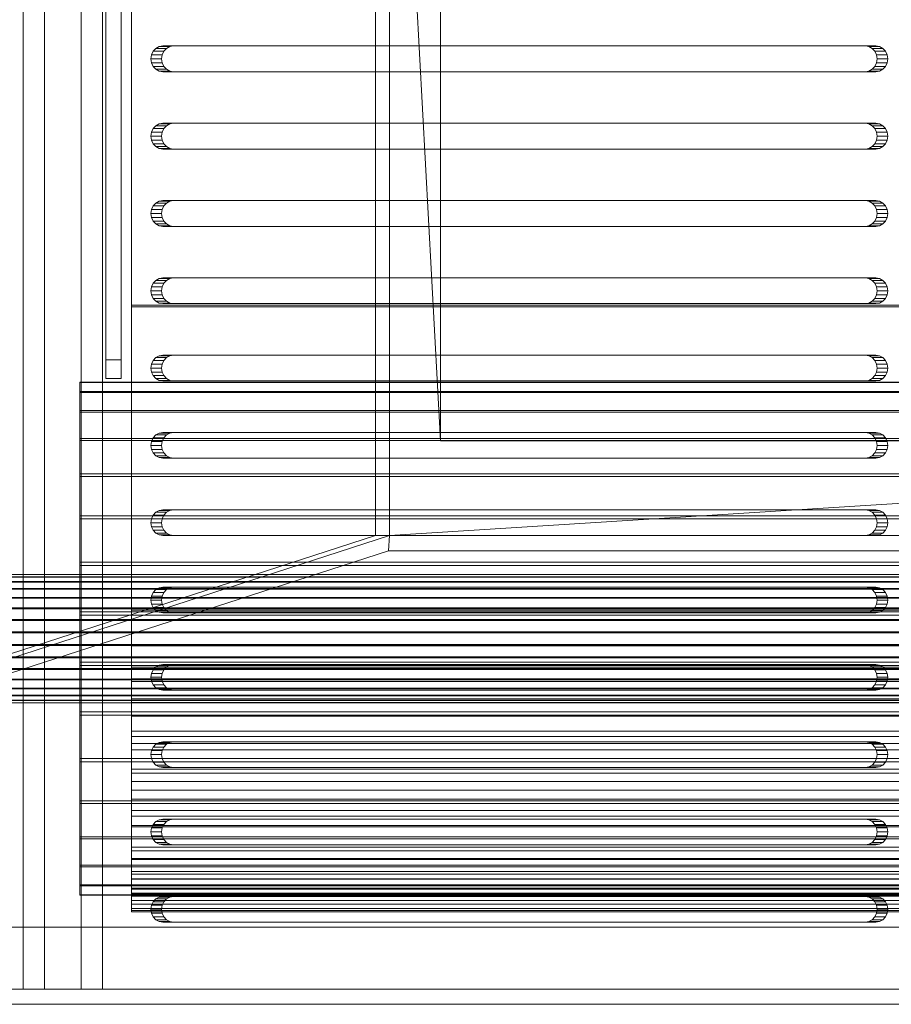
# Model space of a CAD drawing. Header units: millimetres. Extents: x -2233 to 61924, y -68080 to 6847.
# Tile 632 of 656: x 27278 to 27447, y -18171 to -17980. Entities that reach past the tile are written whole.
import ezdxf

# ---------------------------------------------------------------- set-up
doc = ezdxf.new("R2010")
doc.units = ezdxf.units.MM
for name, color, linetype, lineweight in [('superior_bajante_movil', 7, 'Continuous', 0), ('superior_C09', 7, 'Continuous', 0), ('superior_screen-C09', 7, 'Continuous', 0)]:
    doc.layers.add(name, color=color, linetype=linetype, lineweight=lineweight)

msp = doc.modelspace()

# ---------------------------------------------------------------- linework, layer by layer
at = {"layer": 'superior_bajante_movil'}
for p, q in [((27278.989, -17792), (27278.989, -18168)), ((27283.093, -18168), (27283.093, -17792)), ((27290.265, -18168), (27290.265, -17792)), ((27294.369, -17792), (27294.369, -18168)), ((27347.371, -18080), (27347.371, -17880)), ((27350.067, -17880), (27350.067, -18080)), ((27304.735, -17985.477), (27304.215, -17986.031)), ((27305.39, -17985.122), (27304.735, -17985.477)), ((27304.735, -17985.477), (27306.787, -17985.477)), ((27306.116, -17985), (27305.39, -17985.122)), ((27305.39, -17985.122), (27307.442, -17985.122)), ((27306.116, -17985), (27308.168, -17985)), ((27442.371, -17985), (27306.116, -17985)), ((27306.267, -17986.031), (27306.787, -17985.477)), ((27306.787, -17985.477), (27307.442, -17985.122)), ((27307.442, -17985.122), (27308.168, -17985)), ((27308.168, -17985), (27444.423, -17985)), ((27442.371, -17985), (27444.423, -17985)), ((27443.097, -17985.122), (27442.371, -17985)), ((27443.097, -17985.122), (27445.149, -17985.122)), ((27443.752, -17985.477), (27443.097, -17985.122)), ((27443.752, -17985.477), (27445.804, -17985.477)), ((27444.272, -17986.031), (27443.752, -17985.477)), ((27444.423, -17985), (27445.149, -17985.122)), ((27445.149, -17985.122), (27445.804, -17985.477)), ((27445.804, -17985.477), (27446.324, -17986.031)), ((27303.881, -17986.727), (27303.766, -17987.5)), ((27303.766, -17987.5), (27303.881, -17988.273)), ((27303.766, -17987.5), (27305.818, -17987.5)), ((27304.215, -17986.031), (27303.881, -17986.727)), ((27303.881, -17986.727), (27305.933, -17986.727)), ((27304.215, -17986.031), (27306.267, -17986.031)), ((27305.818, -17987.5), (27305.933, -17986.727)), ((27305.933, -17988.273), (27305.818, -17987.5)), ((27305.933, -17986.727), (27306.267, -17986.031)), ((27444.272, -17986.031), (27446.324, -17986.031)), ((27444.605, -17986.727), (27444.272, -17986.031)), ((27444.605, -17986.727), (27446.657, -17986.727)), ((27444.72, -17987.5), (27444.605, -17986.727)), ((27444.605, -17988.273), (27444.72, -17987.5)), ((27444.72, -17987.5), (27446.772, -17987.5)), ((27446.324, -17986.031), (27446.657, -17986.727)), ((27446.657, -17986.727), (27446.772, -17987.5)), ((27446.772, -17987.5), (27446.657, -17988.273)), ((27303.881, -17988.273), (27304.215, -17988.969)), ((27303.881, -17988.273), (27305.933, -17988.273)), ((27304.215, -17988.969), (27304.735, -17989.523)), ((27304.215, -17988.969), (27306.267, -17988.969)), ((27306.267, -17988.969), (27305.933, -17988.273)), ((27306.787, -17989.523), (27306.267, -17988.969)), ((27443.752, -17989.523), (27444.272, -17988.969)), ((27444.272, -17988.969), (27444.605, -17988.273)), ((27444.272, -17988.969), (27446.324, -17988.969)), ((27444.605, -17988.273), (27446.657, -17988.273)), ((27446.324, -17988.969), (27445.804, -17989.523)), ((27446.657, -17988.273), (27446.324, -17988.969)), ((27304.735, -17989.523), (27305.39, -17989.878)), ((27304.735, -17989.523), (27306.787, -17989.523)), ((27305.39, -17989.878), (27306.116, -17990)), ((27305.39, -17989.878), (27307.442, -17989.878)), ((27308.168, -17990), (27306.116, -17990)), ((27306.116, -17990), (27442.371, -17990)), ((27307.442, -17989.878), (27306.787, -17989.523)), ((27308.168, -17990), (27307.442, -17989.878)), ((27444.423, -17990), (27308.168, -17990)), ((27442.371, -17990), (27443.097, -17989.878)), ((27442.371, -17990), (27444.423, -17990)), ((27443.097, -17989.878), (27443.752, -17989.523)), ((27443.097, -17989.878), (27445.149, -17989.878)), ((27443.752, -17989.523), (27445.804, -17989.523)), ((27445.149, -17989.878), (27444.423, -17990)), ((27445.804, -17989.523), (27445.149, -17989.878)), ((27304.735, -18000.477), (27304.215, -18001.031)), ((27305.39, -18000.122), (27304.735, -18000.477)), ((27304.735, -18000.477), (27306.787, -18000.477)), ((27306.116, -18000), (27305.39, -18000.122)), ((27305.39, -18000.122), (27307.442, -18000.122)), ((27306.116, -18000), (27308.168, -18000)), ((27442.371, -18000), (27306.116, -18000)), ((27306.267, -18001.031), (27306.787, -18000.477)), ((27306.787, -18000.477), (27307.442, -18000.122)), ((27307.442, -18000.122), (27308.168, -18000)), ((27308.168, -18000), (27444.423, -18000)), ((27442.371, -18000), (27444.423, -18000)), ((27443.097, -18000.122), (27442.371, -18000)), ((27443.097, -18000.122), (27445.149, -18000.122)), ((27443.752, -18000.477), (27443.097, -18000.122)), ((27443.752, -18000.477), (27445.804, -18000.477)), ((27444.272, -18001.031), (27443.752, -18000.477)), ((27444.423, -18000), (27445.149, -18000.122)), ((27445.149, -18000.122), (27445.804, -18000.477)), ((27445.804, -18000.477), (27446.324, -18001.031)), ((27303.881, -18001.727), (27303.766, -18002.5)), ((27303.766, -18002.5), (27303.881, -18003.273)), ((27303.766, -18002.5), (27305.818, -18002.5)), ((27304.215, -18001.031), (27303.881, -18001.727)), ((27303.881, -18001.727), (27305.933, -18001.727)), ((27304.215, -18001.031), (27306.267, -18001.031)), ((27305.818, -18002.5), (27305.933, -18001.727)), ((27305.933, -18003.273), (27305.818, -18002.5)), ((27305.933, -18001.727), (27306.267, -18001.031)), ((27444.272, -18001.031), (27446.324, -18001.031)), ((27444.605, -18001.727), (27444.272, -18001.031)), ((27444.605, -18001.727), (27446.657, -18001.727)), ((27444.72, -18002.5), (27444.605, -18001.727)), ((27444.605, -18003.273), (27444.72, -18002.5)), ((27444.72, -18002.5), (27446.772, -18002.5)), ((27446.324, -18001.031), (27446.657, -18001.727)), ((27446.657, -18001.727), (27446.772, -18002.5)), ((27446.772, -18002.5), (27446.657, -18003.273)), ((27303.881, -18003.273), (27304.215, -18003.969)), ((27303.881, -18003.273), (27305.933, -18003.273)), ((27304.215, -18003.969), (27304.735, -18004.523)), ((27304.215, -18003.969), (27306.267, -18003.969)), ((27304.735, -18004.523), (27305.39, -18004.878)), ((27304.735, -18004.523), (27306.787, -18004.523)), ((27306.267, -18003.969), (27305.933, -18003.273)), ((27306.787, -18004.523), (27306.267, -18003.969)), ((27307.442, -18004.878), (27306.787, -18004.523)), ((27443.097, -18004.878), (27443.752, -18004.523)), ((27443.752, -18004.523), (27444.272, -18003.969)), ((27443.752, -18004.523), (27445.804, -18004.523)), ((27444.272, -18003.969), (27444.605, -18003.273)), ((27444.272, -18003.969), (27446.324, -18003.969)), ((27444.605, -18003.273), (27446.657, -18003.273)), ((27445.804, -18004.523), (27445.149, -18004.878)), ((27446.324, -18003.969), (27445.804, -18004.523)), ((27446.657, -18003.273), (27446.324, -18003.969)), ((27305.39, -18004.878), (27306.116, -18005)), ((27305.39, -18004.878), (27307.442, -18004.878)), ((27308.168, -18005), (27306.116, -18005)), ((27306.116, -18005), (27442.371, -18005)), ((27308.168, -18005), (27307.442, -18004.878)), ((27444.423, -18005), (27308.168, -18005)), ((27442.371, -18005), (27443.097, -18004.878)), ((27442.371, -18005), (27444.423, -18005)), ((27443.097, -18004.878), (27445.149, -18004.878)), ((27445.149, -18004.878), (27444.423, -18005)), ((27304.215, -18016.031), (27303.881, -18016.727)), ((27304.735, -18015.477), (27304.215, -18016.031)), ((27304.215, -18016.031), (27306.267, -18016.031)), ((27305.39, -18015.122), (27304.735, -18015.477)), ((27304.735, -18015.477), (27306.787, -18015.477)), ((27306.116, -18015), (27305.39, -18015.122)), ((27305.39, -18015.122), (27307.442, -18015.122)), ((27305.933, -18016.727), (27306.267, -18016.031)), ((27306.116, -18015), (27308.168, -18015)), ((27442.371, -18015), (27306.116, -18015)), ((27306.267, -18016.031), (27306.787, -18015.477)), ((27306.787, -18015.477), (27307.442, -18015.122)), ((27307.442, -18015.122), (27308.168, -18015)), ((27308.168, -18015), (27444.423, -18015)), ((27442.371, -18015), (27444.423, -18015)), ((27443.097, -18015.122), (27442.371, -18015)), ((27443.097, -18015.122), (27445.149, -18015.122)), ((27443.752, -18015.477), (27443.097, -18015.122)), ((27443.752, -18015.477), (27445.804, -18015.477)), ((27444.272, -18016.031), (27443.752, -18015.477)), ((27444.272, -18016.031), (27446.324, -18016.031)), ((27444.605, -18016.727), (27444.272, -18016.031)), ((27444.423, -18015), (27445.149, -18015.122)), ((27445.149, -18015.122), (27445.804, -18015.477)), ((27445.804, -18015.477), (27446.324, -18016.031)), ((27446.324, -18016.031), (27446.657, -18016.727)), ((27303.881, -18016.727), (27303.766, -18017.5)), ((27303.766, -18017.5), (27303.881, -18018.273)), ((27303.766, -18017.5), (27305.818, -18017.5)), ((27303.881, -18016.727), (27305.933, -18016.727)), ((27305.818, -18017.5), (27305.933, -18016.727)), ((27305.933, -18018.273), (27305.818, -18017.5)), ((27444.605, -18016.727), (27446.657, -18016.727)), ((27444.72, -18017.5), (27444.605, -18016.727)), ((27444.605, -18018.273), (27444.72, -18017.5)), ((27444.72, -18017.5), (27446.772, -18017.5)), ((27446.657, -18016.727), (27446.772, -18017.5)), ((27446.772, -18017.5), (27446.657, -18018.273)), ((27303.881, -18018.273), (27304.215, -18018.969)), ((27303.881, -18018.273), (27305.933, -18018.273)), ((27304.215, -18018.969), (27304.735, -18019.523)), ((27304.215, -18018.969), (27306.267, -18018.969)), ((27304.735, -18019.523), (27305.39, -18019.878)), ((27304.735, -18019.523), (27306.787, -18019.523)), ((27305.39, -18019.878), (27306.116, -18020)), ((27305.39, -18019.878), (27307.442, -18019.878)), ((27306.267, -18018.969), (27305.933, -18018.273)), ((27308.168, -18020), (27306.116, -18020)), ((27306.116, -18020), (27442.371, -18020)), ((27306.787, -18019.523), (27306.267, -18018.969)), ((27307.442, -18019.878), (27306.787, -18019.523)), ((27308.168, -18020), (27307.442, -18019.878)), ((27444.423, -18020), (27308.168, -18020)), ((27442.371, -18020), (27443.097, -18019.878)), ((27442.371, -18020), (27444.423, -18020)), ((27443.097, -18019.878), (27443.752, -18019.523)), ((27443.097, -18019.878), (27445.149, -18019.878)), ((27443.752, -18019.523), (27444.272, -18018.969)), ((27443.752, -18019.523), (27445.804, -18019.523)), ((27444.272, -18018.969), (27444.605, -18018.273)), ((27444.272, -18018.969), (27446.324, -18018.969)), ((27445.149, -18019.878), (27444.423, -18020)), ((27444.605, -18018.273), (27446.657, -18018.273)), ((27445.804, -18019.523), (27445.149, -18019.878)), ((27446.324, -18018.969), (27445.804, -18019.523)), ((27446.657, -18018.273), (27446.324, -18018.969)), ((27304.215, -18031.031), (27303.881, -18031.727)), ((27304.735, -18030.477), (27304.215, -18031.031)), ((27304.215, -18031.031), (27306.267, -18031.031)), ((27305.39, -18030.122), (27304.735, -18030.477)), ((27304.735, -18030.477), (27306.787, -18030.477)), ((27306.116, -18030), (27305.39, -18030.122)), ((27305.39, -18030.122), (27307.442, -18030.122)), ((27305.933, -18031.727), (27306.267, -18031.031)), ((27306.116, -18030), (27308.168, -18030)), ((27442.371, -18030), (27306.116, -18030)), ((27306.267, -18031.031), (27306.787, -18030.477)), ((27306.787, -18030.477), (27307.442, -18030.122)), ((27307.442, -18030.122), (27308.168, -18030)), ((27308.168, -18030), (27444.423, -18030)), ((27442.371, -18030), (27444.423, -18030)), ((27443.097, -18030.122), (27442.371, -18030)), ((27443.097, -18030.122), (27445.149, -18030.122)), ((27443.752, -18030.477), (27443.097, -18030.122)), ((27443.752, -18030.477), (27445.804, -18030.477)), ((27444.272, -18031.031), (27443.752, -18030.477)), ((27444.272, -18031.031), (27446.324, -18031.031)), ((27444.605, -18031.727), (27444.272, -18031.031)), ((27444.423, -18030), (27445.149, -18030.122)), ((27445.149, -18030.122), (27445.804, -18030.477)), ((27445.804, -18030.477), (27446.324, -18031.031)), ((27446.324, -18031.031), (27446.657, -18031.727)), ((27303.881, -18031.727), (27303.766, -18032.5)), ((27303.766, -18032.5), (27303.881, -18033.273)), ((27303.766, -18032.5), (27305.818, -18032.5)), ((27303.881, -18031.727), (27305.933, -18031.727)), ((27303.881, -18033.273), (27304.215, -18033.969)), ((27303.881, -18033.273), (27305.933, -18033.273)), ((27305.818, -18032.5), (27305.933, -18031.727)), ((27305.933, -18033.273), (27305.818, -18032.5)), ((27306.267, -18033.969), (27305.933, -18033.273)), ((27444.272, -18033.969), (27444.605, -18033.273)), ((27444.605, -18031.727), (27446.657, -18031.727)), ((27444.72, -18032.5), (27444.605, -18031.727)), ((27444.605, -18033.273), (27444.72, -18032.5)), ((27444.605, -18033.273), (27446.657, -18033.273)), ((27444.72, -18032.5), (27446.772, -18032.5)), ((27446.657, -18033.273), (27446.324, -18033.969)), ((27446.657, -18031.727), (27446.772, -18032.5)), ((27446.772, -18032.5), (27446.657, -18033.273)), ((27304.215, -18033.969), (27304.735, -18034.523)), ((27304.215, -18033.969), (27306.267, -18033.969)), ((27304.735, -18034.523), (27305.39, -18034.878)), ((27304.735, -18034.523), (27306.787, -18034.523)), ((27305.39, -18034.878), (27306.116, -18035)), ((27305.39, -18034.878), (27307.442, -18034.878)), ((27308.168, -18035), (27306.116, -18035)), ((27306.116, -18035), (27442.371, -18035)), ((27306.787, -18034.523), (27306.267, -18033.969)), ((27307.442, -18034.878), (27306.787, -18034.523)), ((27308.168, -18035), (27307.442, -18034.878)), ((27444.423, -18035), (27308.168, -18035)), ((27442.371, -18035), (27443.097, -18034.878)), ((27442.371, -18035), (27444.423, -18035)), ((27443.097, -18034.878), (27443.752, -18034.523)), ((27443.097, -18034.878), (27445.149, -18034.878)), ((27443.752, -18034.523), (27444.272, -18033.969)), ((27443.752, -18034.523), (27445.804, -18034.523)), ((27444.272, -18033.969), (27446.324, -18033.969)), ((27445.149, -18034.878), (27444.423, -18035)), ((27445.804, -18034.523), (27445.149, -18034.878)), ((27446.324, -18033.969), (27445.804, -18034.523)), ((27303.881, -18046.727), (27303.766, -18047.5)), ((27304.215, -18046.031), (27303.881, -18046.727)), ((27303.881, -18046.727), (27305.933, -18046.727)), ((27304.735, -18045.477), (27304.215, -18046.031)), ((27304.215, -18046.031), (27306.267, -18046.031)), ((27305.39, -18045.122), (27304.735, -18045.477)), ((27304.735, -18045.477), (27306.787, -18045.477)), ((27306.116, -18045), (27305.39, -18045.122)), ((27305.39, -18045.122), (27307.442, -18045.122)), ((27305.818, -18047.5), (27305.933, -18046.727)), ((27305.933, -18046.727), (27306.267, -18046.031)), ((27306.116, -18045), (27308.168, -18045)), ((27442.371, -18045), (27306.116, -18045)), ((27306.267, -18046.031), (27306.787, -18045.477)), ((27306.787, -18045.477), (27307.442, -18045.122)), ((27307.442, -18045.122), (27308.168, -18045)), ((27308.168, -18045), (27444.423, -18045)), ((27442.371, -18045), (27444.423, -18045)), ((27443.097, -18045.122), (27442.371, -18045)), ((27443.097, -18045.122), (27445.149, -18045.122)), ((27443.752, -18045.477), (27443.097, -18045.122)), ((27443.752, -18045.477), (27445.804, -18045.477)), ((27444.272, -18046.031), (27443.752, -18045.477)), ((27444.272, -18046.031), (27446.324, -18046.031)), ((27444.605, -18046.727), (27444.272, -18046.031)), ((27444.423, -18045), (27445.149, -18045.122)), ((27444.605, -18046.727), (27446.657, -18046.727)), ((27444.72, -18047.5), (27444.605, -18046.727)), ((27445.149, -18045.122), (27445.804, -18045.477)), ((27445.804, -18045.477), (27446.324, -18046.031)), ((27446.324, -18046.031), (27446.657, -18046.727)), ((27446.657, -18046.727), (27446.772, -18047.5)), ((27303.766, -18047.5), (27303.881, -18048.273)), ((27303.766, -18047.5), (27305.818, -18047.5)), ((27303.881, -18048.273), (27304.215, -18048.969)), ((27303.881, -18048.273), (27305.933, -18048.273)), ((27305.933, -18048.273), (27305.818, -18047.5)), ((27306.267, -18048.969), (27305.933, -18048.273)), ((27444.272, -18048.969), (27444.605, -18048.273)), ((27444.605, -18048.273), (27444.72, -18047.5)), ((27444.605, -18048.273), (27446.657, -18048.273)), ((27444.72, -18047.5), (27446.772, -18047.5)), ((27446.657, -18048.273), (27446.324, -18048.969)), ((27446.772, -18047.5), (27446.657, -18048.273)), ((27304.215, -18048.969), (27304.735, -18049.523)), ((27304.215, -18048.969), (27306.267, -18048.969)), ((27304.735, -18049.523), (27305.39, -18049.878)), ((27304.735, -18049.523), (27306.787, -18049.523)), ((27305.39, -18049.878), (27306.116, -18050)), ((27305.39, -18049.878), (27307.442, -18049.878)), ((27308.168, -18050), (27306.116, -18050)), ((27306.116, -18050), (27442.371, -18050)), ((27306.787, -18049.523), (27306.267, -18048.969)), ((27307.442, -18049.878), (27306.787, -18049.523)), ((27308.168, -18050), (27307.442, -18049.878)), ((27444.423, -18050), (27308.168, -18050)), ((27442.371, -18050), (27443.097, -18049.878)), ((27442.371, -18050), (27444.423, -18050)), ((27443.097, -18049.878), (27443.752, -18049.523)), ((27443.097, -18049.878), (27445.149, -18049.878)), ((27443.752, -18049.523), (27444.272, -18048.969)), ((27443.752, -18049.523), (27445.804, -18049.523)), ((27444.272, -18048.969), (27446.324, -18048.969)), ((27445.149, -18049.878), (27444.423, -18050)), ((27445.804, -18049.523), (27445.149, -18049.878)), ((27446.324, -18048.969), (27445.804, -18049.523)), ((27305.39, -18060.122), (27304.735, -18060.477)), ((27306.116, -18060), (27305.39, -18060.122)), ((27305.39, -18060.122), (27307.442, -18060.122)), ((27306.116, -18060), (27308.168, -18060)), ((27442.371, -18060), (27306.116, -18060)), ((27306.787, -18060.477), (27307.442, -18060.122)), ((27307.442, -18060.122), (27308.168, -18060)), ((27308.168, -18060), (27444.423, -18060)), ((27442.371, -18060), (27444.423, -18060)), ((27443.097, -18060.122), (27442.371, -18060)), ((27443.097, -18060.122), (27445.149, -18060.122)), ((27443.752, -18060.477), (27443.097, -18060.122)), ((27444.423, -18060), (27445.149, -18060.122)), ((27445.149, -18060.122), (27445.804, -18060.477)), ((27303.881, -18061.727), (27303.766, -18062.5)), ((27304.215, -18061.031), (27303.881, -18061.727)), ((27303.881, -18061.727), (27305.933, -18061.727)), ((27304.735, -18060.477), (27304.215, -18061.031)), ((27304.215, -18061.031), (27306.267, -18061.031)), ((27304.735, -18060.477), (27306.787, -18060.477)), ((27305.818, -18062.5), (27305.933, -18061.727)), ((27305.933, -18061.727), (27306.267, -18061.031)), ((27306.267, -18061.031), (27306.787, -18060.477)), ((27443.752, -18060.477), (27445.804, -18060.477)), ((27444.272, -18061.031), (27443.752, -18060.477)), ((27444.272, -18061.031), (27446.324, -18061.031)), ((27444.605, -18061.727), (27444.272, -18061.031)), ((27444.605, -18061.727), (27446.657, -18061.727)), ((27444.72, -18062.5), (27444.605, -18061.727)), ((27445.804, -18060.477), (27446.324, -18061.031)), ((27446.324, -18061.031), (27446.657, -18061.727)), ((27446.657, -18061.727), (27446.772, -18062.5)), ((27303.766, -18062.5), (27303.881, -18063.273)), ((27303.766, -18062.5), (27305.818, -18062.5)), ((27303.881, -18063.273), (27304.215, -18063.969)), ((27303.881, -18063.273), (27305.933, -18063.273)), ((27304.215, -18063.969), (27304.735, -18064.523)), ((27304.215, -18063.969), (27306.267, -18063.969)), ((27305.933, -18063.273), (27305.818, -18062.5)), ((27306.267, -18063.969), (27305.933, -18063.273)), ((27306.787, -18064.523), (27306.267, -18063.969)), ((27443.752, -18064.523), (27444.272, -18063.969)), ((27444.272, -18063.969), (27444.605, -18063.273)), ((27444.272, -18063.969), (27446.324, -18063.969)), ((27444.605, -18063.273), (27444.72, -18062.5)), ((27444.605, -18063.273), (27446.657, -18063.273)), ((27444.72, -18062.5), (27446.772, -18062.5)), ((27446.324, -18063.969), (27445.804, -18064.523)), ((27446.657, -18063.273), (27446.324, -18063.969)), ((27446.772, -18062.5), (27446.657, -18063.273)), ((27304.735, -18064.523), (27305.39, -18064.878)), ((27304.735, -18064.523), (27306.787, -18064.523)), ((27305.39, -18064.878), (27306.116, -18065)), ((27305.39, -18064.878), (27307.442, -18064.878)), ((27308.168, -18065), (27306.116, -18065)), ((27306.116, -18065), (27442.371, -18065)), ((27307.442, -18064.878), (27306.787, -18064.523)), ((27308.168, -18065), (27307.442, -18064.878)), ((27444.423, -18065), (27308.168, -18065)), ((27442.371, -18065), (27443.097, -18064.878)), ((27442.371, -18065), (27444.423, -18065)), ((27443.097, -18064.878), (27443.752, -18064.523)), ((27443.097, -18064.878), (27445.149, -18064.878)), ((27443.752, -18064.523), (27445.804, -18064.523)), ((27445.149, -18064.878), (27444.423, -18065)), ((27445.804, -18064.523), (27445.149, -18064.878)), ((27305.39, -18075.122), (27304.735, -18075.477)), ((27306.116, -18075), (27305.39, -18075.122)), ((27305.39, -18075.122), (27307.442, -18075.122)), ((27306.116, -18075), (27308.168, -18075)), ((27442.371, -18075), (27306.116, -18075)), ((27306.787, -18075.477), (27307.442, -18075.122)), ((27307.442, -18075.122), (27308.168, -18075)), ((27308.168, -18075), (27444.423, -18075)), ((27442.371, -18075), (27444.423, -18075)), ((27443.097, -18075.122), (27442.371, -18075)), ((27443.097, -18075.122), (27445.149, -18075.122)), ((27443.752, -18075.477), (27443.097, -18075.122)), ((27444.423, -18075), (27445.149, -18075.122)), ((27445.149, -18075.122), (27445.804, -18075.477)), ((27303.881, -18076.727), (27303.766, -18077.5)), ((27304.215, -18076.031), (27303.881, -18076.727)), ((27303.881, -18076.727), (27305.933, -18076.727)), ((27304.735, -18075.477), (27304.215, -18076.031)), ((27304.215, -18076.031), (27306.267, -18076.031)), ((27304.735, -18075.477), (27306.787, -18075.477)), ((27305.818, -18077.5), (27305.933, -18076.727)), ((27305.933, -18076.727), (27306.267, -18076.031)), ((27306.267, -18076.031), (27306.787, -18075.477)), ((27443.752, -18075.477), (27445.804, -18075.477)), ((27444.272, -18076.031), (27443.752, -18075.477)), ((27444.272, -18076.031), (27446.324, -18076.031)), ((27444.605, -18076.727), (27444.272, -18076.031)), ((27444.605, -18076.727), (27446.657, -18076.727)), ((27444.72, -18077.5), (27444.605, -18076.727)), ((27445.804, -18075.477), (27446.324, -18076.031)), ((27446.324, -18076.031), (27446.657, -18076.727)), ((27446.657, -18076.727), (27446.772, -18077.5)), ((27303.766, -18077.5), (27303.881, -18078.273)), ((27303.766, -18077.5), (27305.818, -18077.5)), ((27303.881, -18078.273), (27304.215, -18078.969)), ((27303.881, -18078.273), (27305.933, -18078.273)), ((27304.215, -18078.969), (27304.735, -18079.523)), ((27304.215, -18078.969), (27306.267, -18078.969)), ((27305.933, -18078.273), (27305.818, -18077.5)), ((27306.267, -18078.969), (27305.933, -18078.273)), ((27306.787, -18079.523), (27306.267, -18078.969)), ((27443.752, -18079.523), (27444.272, -18078.969)), ((27444.272, -18078.969), (27444.605, -18078.273)), ((27444.272, -18078.969), (27446.324, -18078.969)), ((27444.605, -18078.273), (27444.72, -18077.5)), ((27444.605, -18078.273), (27446.657, -18078.273)), ((27444.72, -18077.5), (27446.772, -18077.5)), ((27446.324, -18078.969), (27445.804, -18079.523)), ((27446.657, -18078.273), (27446.324, -18078.969)), ((27446.772, -18077.5), (27446.657, -18078.273)), ((27075.796, -18168), (27347.371, -18080)), ((27078.492, -18168), (27350.067, -18080)), ((27304.735, -18079.523), (27305.39, -18079.878)), ((27304.735, -18079.523), (27306.787, -18079.523)), ((27305.39, -18079.878), (27306.116, -18080)), ((27305.39, -18079.878), (27307.442, -18079.878)), ((27308.168, -18080), (27306.116, -18080)), ((27306.116, -18080), (27442.371, -18080)), ((27307.442, -18079.878), (27306.787, -18079.523)), ((27308.168, -18080), (27307.442, -18079.878)), ((27444.423, -18080), (27308.168, -18080)), ((27347.371, -18080), (27350.067, -18080)), ((27350.067, -18080), (27349.862, -18082.939)), ((27350.067, -18080), (27650.067, -18080)), ((27442.371, -18080), (27443.097, -18079.878)), ((27442.371, -18080), (27444.423, -18080)), ((27443.097, -18079.878), (27443.752, -18079.523)), ((27443.097, -18079.878), (27445.149, -18079.878)), ((27443.752, -18079.523), (27445.804, -18079.523)), ((27445.149, -18079.878), (27444.423, -18080)), ((27445.804, -18079.523), (27445.149, -18079.878)), ((27349.862, -18082.939), (27078.287, -18170.939)), ((27649.862, -18082.939), (27349.862, -18082.939)), ((27304.735, -18090.477), (27304.215, -18091.031)), ((27305.39, -18090.122), (27304.735, -18090.477)), ((27304.735, -18090.477), (27306.787, -18090.477)), ((27306.116, -18090), (27305.39, -18090.122)), ((27305.39, -18090.122), (27307.442, -18090.122)), ((27306.116, -18090), (27308.168, -18090)), ((27442.371, -18090), (27306.116, -18090)), ((27306.267, -18091.031), (27306.787, -18090.477)), ((27306.787, -18090.477), (27307.442, -18090.122)), ((27307.442, -18090.122), (27308.168, -18090)), ((27308.168, -18090), (27444.423, -18090)), ((27442.371, -18090), (27444.423, -18090)), ((27443.097, -18090.122), (27442.371, -18090)), ((27443.097, -18090.122), (27445.149, -18090.122)), ((27443.752, -18090.477), (27443.097, -18090.122)), ((27443.752, -18090.477), (27445.804, -18090.477)), ((27444.272, -18091.031), (27443.752, -18090.477)), ((27444.423, -18090), (27445.149, -18090.122)), ((27445.149, -18090.122), (27445.804, -18090.477)), ((27445.804, -18090.477), (27446.324, -18091.031)), ((27303.881, -18091.727), (27303.766, -18092.5)), ((27303.766, -18092.5), (27303.881, -18093.273)), ((27303.766, -18092.5), (27305.818, -18092.5)), ((27304.215, -18091.031), (27303.881, -18091.727)), ((27303.881, -18091.727), (27305.933, -18091.727)), ((27304.215, -18091.031), (27306.267, -18091.031)), ((27305.818, -18092.5), (27305.933, -18091.727)), ((27305.933, -18093.273), (27305.818, -18092.5)), ((27305.933, -18091.727), (27306.267, -18091.031)), ((27444.272, -18091.031), (27446.324, -18091.031)), ((27444.605, -18091.727), (27444.272, -18091.031)), ((27444.605, -18091.727), (27446.657, -18091.727)), ((27444.72, -18092.5), (27444.605, -18091.727)), ((27444.605, -18093.273), (27444.72, -18092.5)), ((27444.72, -18092.5), (27446.772, -18092.5)), ((27446.324, -18091.031), (27446.657, -18091.727)), ((27446.657, -18091.727), (27446.772, -18092.5)), ((27446.772, -18092.5), (27446.657, -18093.273)), ((27303.881, -18093.273), (27304.215, -18093.969)), ((27303.881, -18093.273), (27305.933, -18093.273)), ((27304.215, -18093.969), (27304.735, -18094.523)), ((27304.215, -18093.969), (27306.267, -18093.969)), ((27304.735, -18094.523), (27305.39, -18094.878)), ((27304.735, -18094.523), (27306.787, -18094.523)), ((27306.267, -18093.969), (27305.933, -18093.273)), ((27306.787, -18094.523), (27306.267, -18093.969)), ((27307.442, -18094.878), (27306.787, -18094.523)), ((27443.097, -18094.878), (27443.752, -18094.523)), ((27443.752, -18094.523), (27444.272, -18093.969)), ((27443.752, -18094.523), (27445.804, -18094.523)), ((27444.272, -18093.969), (27444.605, -18093.273)), ((27444.272, -18093.969), (27446.324, -18093.969)), ((27444.605, -18093.273), (27446.657, -18093.273)), ((27445.804, -18094.523), (27445.149, -18094.878)), ((27446.324, -18093.969), (27445.804, -18094.523)), ((27446.657, -18093.273), (27446.324, -18093.969)), ((27305.39, -18094.878), (27306.116, -18095)), ((27305.39, -18094.878), (27307.442, -18094.878)), ((27308.168, -18095), (27306.116, -18095)), ((27306.116, -18095), (27442.371, -18095)), ((27308.168, -18095), (27307.442, -18094.878)), ((27444.423, -18095), (27308.168, -18095)), ((27442.371, -18095), (27443.097, -18094.878)), ((27442.371, -18095), (27444.423, -18095)), ((27443.097, -18094.878), (27445.149, -18094.878)), ((27445.149, -18094.878), (27444.423, -18095)), ((27304.735, -18105.477), (27304.215, -18106.031)), ((27305.39, -18105.122), (27304.735, -18105.477)), ((27304.735, -18105.477), (27306.787, -18105.477)), ((27306.116, -18105), (27305.39, -18105.122)), ((27305.39, -18105.122), (27307.442, -18105.122)), ((27306.116, -18105), (27308.168, -18105)), ((27442.371, -18105), (27306.116, -18105)), ((27306.267, -18106.031), (27306.787, -18105.477)), ((27306.787, -18105.477), (27307.442, -18105.122)), ((27307.442, -18105.122), (27308.168, -18105)), ((27308.168, -18105), (27444.423, -18105)), ((27442.371, -18105), (27444.423, -18105)), ((27443.097, -18105.122), (27442.371, -18105)), ((27443.097, -18105.122), (27445.149, -18105.122)), ((27443.752, -18105.477), (27443.097, -18105.122)), ((27443.752, -18105.477), (27445.804, -18105.477)), ((27444.272, -18106.031), (27443.752, -18105.477)), ((27444.423, -18105), (27445.149, -18105.122)), ((27445.149, -18105.122), (27445.804, -18105.477)), ((27445.804, -18105.477), (27446.324, -18106.031)), ((27303.881, -18106.727), (27303.766, -18107.5)), ((27303.766, -18107.5), (27303.881, -18108.273)), ((27303.766, -18107.5), (27305.818, -18107.5)), ((27304.215, -18106.031), (27303.881, -18106.727)), ((27303.881, -18106.727), (27305.933, -18106.727)), ((27304.215, -18106.031), (27306.267, -18106.031)), ((27305.818, -18107.5), (27305.933, -18106.727)), ((27305.933, -18108.273), (27305.818, -18107.5)), ((27305.933, -18106.727), (27306.267, -18106.031)), ((27444.272, -18106.031), (27446.324, -18106.031)), ((27444.605, -18106.727), (27444.272, -18106.031)), ((27444.605, -18106.727), (27446.657, -18106.727)), ((27444.72, -18107.5), (27444.605, -18106.727)), ((27444.605, -18108.273), (27444.72, -18107.5)), ((27444.72, -18107.5), (27446.772, -18107.5)), ((27446.324, -18106.031), (27446.657, -18106.727)), ((27446.657, -18106.727), (27446.772, -18107.5)), ((27446.772, -18107.5), (27446.657, -18108.273)), ((27303.881, -18108.273), (27304.215, -18108.969)), ((27303.881, -18108.273), (27305.933, -18108.273)), ((27304.215, -18108.969), (27304.735, -18109.523)), ((27304.215, -18108.969), (27306.267, -18108.969)), ((27304.735, -18109.523), (27305.39, -18109.878)), ((27304.735, -18109.523), (27306.787, -18109.523)), ((27306.267, -18108.969), (27305.933, -18108.273)), ((27306.787, -18109.523), (27306.267, -18108.969)), ((27307.442, -18109.878), (27306.787, -18109.523)), ((27443.097, -18109.878), (27443.752, -18109.523)), ((27443.752, -18109.523), (27444.272, -18108.969)), ((27443.752, -18109.523), (27445.804, -18109.523)), ((27444.272, -18108.969), (27444.605, -18108.273)), ((27444.272, -18108.969), (27446.324, -18108.969)), ((27444.605, -18108.273), (27446.657, -18108.273)), ((27445.804, -18109.523), (27445.149, -18109.878)), ((27446.324, -18108.969), (27445.804, -18109.523)), ((27446.657, -18108.273), (27446.324, -18108.969)), ((27305.39, -18109.878), (27306.116, -18110)), ((27305.39, -18109.878), (27307.442, -18109.878)), ((27308.168, -18110), (27306.116, -18110)), ((27306.116, -18110), (27442.371, -18110)), ((27308.168, -18110), (27307.442, -18109.878)), ((27444.423, -18110), (27308.168, -18110)), ((27442.371, -18110), (27443.097, -18109.878)), ((27442.371, -18110), (27444.423, -18110)), ((27443.097, -18109.878), (27445.149, -18109.878)), ((27445.149, -18109.878), (27444.423, -18110)), ((27304.215, -18121.031), (27303.881, -18121.727)), ((27304.735, -18120.477), (27304.215, -18121.031)), ((27304.215, -18121.031), (27306.267, -18121.031)), ((27305.39, -18120.122), (27304.735, -18120.477)), ((27304.735, -18120.477), (27306.787, -18120.477)), ((27306.116, -18120), (27305.39, -18120.122)), ((27305.39, -18120.122), (27307.442, -18120.122)), ((27305.933, -18121.727), (27306.267, -18121.031)), ((27306.116, -18120), (27308.168, -18120)), ((27442.371, -18120), (27306.116, -18120)), ((27306.267, -18121.031), (27306.787, -18120.477)), ((27306.787, -18120.477), (27307.442, -18120.122)), ((27307.442, -18120.122), (27308.168, -18120)), ((27308.168, -18120), (27444.423, -18120)), ((27442.371, -18120), (27444.423, -18120)), ((27443.097, -18120.122), (27442.371, -18120)), ((27443.097, -18120.122), (27445.149, -18120.122)), ((27443.752, -18120.477), (27443.097, -18120.122)), ((27443.752, -18120.477), (27445.804, -18120.477)), ((27444.272, -18121.031), (27443.752, -18120.477)), ((27444.272, -18121.031), (27446.324, -18121.031)), ((27444.605, -18121.727), (27444.272, -18121.031)), ((27444.423, -18120), (27445.149, -18120.122)), ((27445.149, -18120.122), (27445.804, -18120.477)), ((27445.804, -18120.477), (27446.324, -18121.031)), ((27446.324, -18121.031), (27446.657, -18121.727)), ((27303.881, -18121.727), (27303.766, -18122.5)), ((27303.766, -18122.5), (27303.881, -18123.273)), ((27303.766, -18122.5), (27305.818, -18122.5)), ((27303.881, -18121.727), (27305.933, -18121.727)), ((27305.818, -18122.5), (27305.933, -18121.727)), ((27305.933, -18123.273), (27305.818, -18122.5)), ((27444.605, -18121.727), (27446.657, -18121.727)), ((27444.72, -18122.5), (27444.605, -18121.727)), ((27444.605, -18123.273), (27444.72, -18122.5)), ((27444.72, -18122.5), (27446.772, -18122.5)), ((27446.657, -18121.727), (27446.772, -18122.5)), ((27446.772, -18122.5), (27446.657, -18123.273)), ((27303.881, -18123.273), (27304.215, -18123.969)), ((27303.881, -18123.273), (27305.933, -18123.273)), ((27304.215, -18123.969), (27304.735, -18124.523)), ((27304.215, -18123.969), (27306.267, -18123.969)), ((27304.735, -18124.523), (27305.39, -18124.878)), ((27304.735, -18124.523), (27306.787, -18124.523)), ((27305.39, -18124.878), (27306.116, -18125)), ((27305.39, -18124.878), (27307.442, -18124.878)), ((27306.267, -18123.969), (27305.933, -18123.273)), ((27308.168, -18125), (27306.116, -18125)), ((27306.116, -18125), (27442.371, -18125)), ((27306.787, -18124.523), (27306.267, -18123.969)), ((27307.442, -18124.878), (27306.787, -18124.523)), ((27308.168, -18125), (27307.442, -18124.878)), ((27444.423, -18125), (27308.168, -18125)), ((27442.371, -18125), (27443.097, -18124.878)), ((27442.371, -18125), (27444.423, -18125)), ((27443.097, -18124.878), (27443.752, -18124.523)), ((27443.097, -18124.878), (27445.149, -18124.878)), ((27443.752, -18124.523), (27444.272, -18123.969)), ((27443.752, -18124.523), (27445.804, -18124.523)), ((27444.272, -18123.969), (27444.605, -18123.273)), ((27444.272, -18123.969), (27446.324, -18123.969)), ((27445.149, -18124.878), (27444.423, -18125)), ((27444.605, -18123.273), (27446.657, -18123.273)), ((27445.804, -18124.523), (27445.149, -18124.878)), ((27446.324, -18123.969), (27445.804, -18124.523)), ((27446.657, -18123.273), (27446.324, -18123.969)), ((27304.215, -18136.031), (27303.881, -18136.727)), ((27304.735, -18135.477), (27304.215, -18136.031)), ((27304.215, -18136.031), (27306.267, -18136.031)), ((27305.39, -18135.122), (27304.735, -18135.477)), ((27304.735, -18135.477), (27306.787, -18135.477)), ((27306.116, -18135), (27305.39, -18135.122)), ((27305.39, -18135.122), (27307.442, -18135.122)), ((27305.933, -18136.727), (27306.267, -18136.031)), ((27306.116, -18135), (27308.168, -18135)), ((27442.371, -18135), (27306.116, -18135)), ((27306.267, -18136.031), (27306.787, -18135.477)), ((27306.787, -18135.477), (27307.442, -18135.122)), ((27307.442, -18135.122), (27308.168, -18135)), ((27308.168, -18135), (27444.423, -18135)), ((27442.371, -18135), (27444.423, -18135)), ((27443.097, -18135.122), (27442.371, -18135)), ((27443.097, -18135.122), (27445.149, -18135.122)), ((27443.752, -18135.477), (27443.097, -18135.122)), ((27443.752, -18135.477), (27445.804, -18135.477)), ((27444.272, -18136.031), (27443.752, -18135.477)), ((27444.272, -18136.031), (27446.324, -18136.031)), ((27444.605, -18136.727), (27444.272, -18136.031)), ((27444.423, -18135), (27445.149, -18135.122)), ((27445.149, -18135.122), (27445.804, -18135.477)), ((27445.804, -18135.477), (27446.324, -18136.031)), ((27446.324, -18136.031), (27446.657, -18136.727)), ((27303.881, -18136.727), (27303.766, -18137.5)), ((27303.766, -18137.5), (27303.881, -18138.273)), ((27303.766, -18137.5), (27305.818, -18137.5)), ((27303.881, -18136.727), (27305.933, -18136.727)), ((27303.881, -18138.273), (27304.215, -18138.969)), ((27303.881, -18138.273), (27305.933, -18138.273)), ((27305.818, -18137.5), (27305.933, -18136.727)), ((27305.933, -18138.273), (27305.818, -18137.5)), ((27306.267, -18138.969), (27305.933, -18138.273)), ((27444.272, -18138.969), (27444.605, -18138.273)), ((27444.605, -18136.727), (27446.657, -18136.727)), ((27444.72, -18137.5), (27444.605, -18136.727)), ((27444.605, -18138.273), (27444.72, -18137.5)), ((27444.605, -18138.273), (27446.657, -18138.273)), ((27444.72, -18137.5), (27446.772, -18137.5)), ((27446.657, -18138.273), (27446.324, -18138.969)), ((27446.657, -18136.727), (27446.772, -18137.5)), ((27446.772, -18137.5), (27446.657, -18138.273)), ((27304.215, -18138.969), (27304.735, -18139.523)), ((27304.215, -18138.969), (27306.267, -18138.969)), ((27304.735, -18139.523), (27305.39, -18139.878)), ((27304.735, -18139.523), (27306.787, -18139.523)), ((27305.39, -18139.878), (27306.116, -18140)), ((27305.39, -18139.878), (27307.442, -18139.878)), ((27308.168, -18140), (27306.116, -18140)), ((27306.116, -18140), (27442.371, -18140)), ((27306.787, -18139.523), (27306.267, -18138.969)), ((27307.442, -18139.878), (27306.787, -18139.523)), ((27308.168, -18140), (27307.442, -18139.878)), ((27444.423, -18140), (27308.168, -18140)), ((27442.371, -18140), (27443.097, -18139.878)), ((27442.371, -18140), (27444.423, -18140)), ((27443.097, -18139.878), (27443.752, -18139.523)), ((27443.097, -18139.878), (27445.149, -18139.878)), ((27443.752, -18139.523), (27444.272, -18138.969)), ((27443.752, -18139.523), (27445.804, -18139.523)), ((27444.272, -18138.969), (27446.324, -18138.969)), ((27445.149, -18139.878), (27444.423, -18140)), ((27445.804, -18139.523), (27445.149, -18139.878)), ((27446.324, -18138.969), (27445.804, -18139.523)), ((27303.881, -18151.727), (27303.766, -18152.5)), ((27304.215, -18151.031), (27303.881, -18151.727)), ((27303.881, -18151.727), (27305.933, -18151.727)), ((27304.735, -18150.477), (27304.215, -18151.031)), ((27304.215, -18151.031), (27306.267, -18151.031)), ((27305.39, -18150.122), (27304.735, -18150.477)), ((27304.735, -18150.477), (27306.787, -18150.477)), ((27306.116, -18150), (27305.39, -18150.122)), ((27305.39, -18150.122), (27307.442, -18150.122)), ((27305.818, -18152.5), (27305.933, -18151.727)), ((27305.933, -18151.727), (27306.267, -18151.031)), ((27306.116, -18150), (27308.168, -18150)), ((27442.371, -18150), (27306.116, -18150)), ((27306.267, -18151.031), (27306.787, -18150.477)), ((27306.787, -18150.477), (27307.442, -18150.122)), ((27307.442, -18150.122), (27308.168, -18150)), ((27308.168, -18150), (27444.423, -18150)), ((27442.371, -18150), (27444.423, -18150)), ((27443.097, -18150.122), (27442.371, -18150)), ((27443.097, -18150.122), (27445.149, -18150.122)), ((27443.752, -18150.477), (27443.097, -18150.122)), ((27443.752, -18150.477), (27445.804, -18150.477)), ((27444.272, -18151.031), (27443.752, -18150.477)), ((27444.272, -18151.031), (27446.324, -18151.031)), ((27444.605, -18151.727), (27444.272, -18151.031)), ((27444.423, -18150), (27445.149, -18150.122)), ((27444.605, -18151.727), (27446.657, -18151.727)), ((27444.72, -18152.5), (27444.605, -18151.727)), ((27445.149, -18150.122), (27445.804, -18150.477)), ((27445.804, -18150.477), (27446.324, -18151.031)), ((27446.324, -18151.031), (27446.657, -18151.727)), ((27446.657, -18151.727), (27446.772, -18152.5)), ((27303.766, -18152.5), (27303.881, -18153.273)), ((27303.766, -18152.5), (27305.818, -18152.5)), ((27303.881, -18153.273), (27304.215, -18153.969)), ((27303.881, -18153.273), (27305.933, -18153.273)), ((27305.933, -18153.273), (27305.818, -18152.5)), ((27306.267, -18153.969), (27305.933, -18153.273)), ((27444.272, -18153.969), (27444.605, -18153.273)), ((27444.605, -18153.273), (27444.72, -18152.5)), ((27444.605, -18153.273), (27446.657, -18153.273)), ((27444.72, -18152.5), (27446.772, -18152.5)), ((27446.657, -18153.273), (27446.324, -18153.969)), ((27446.772, -18152.5), (27446.657, -18153.273)), ((27304.215, -18153.969), (27304.735, -18154.523)), ((27304.215, -18153.969), (27306.267, -18153.969)), ((27304.735, -18154.523), (27305.39, -18154.878)), ((27304.735, -18154.523), (27306.787, -18154.523)), ((27305.39, -18154.878), (27306.116, -18155)), ((27305.39, -18154.878), (27307.442, -18154.878)), ((27308.168, -18155), (27306.116, -18155)), ((27306.116, -18155), (27442.371, -18155)), ((27306.787, -18154.523), (27306.267, -18153.969)), ((27307.442, -18154.878), (27306.787, -18154.523)), ((27308.168, -18155), (27307.442, -18154.878)), ((27444.423, -18155), (27308.168, -18155)), ((27442.371, -18155), (27443.097, -18154.878)), ((27442.371, -18155), (27444.423, -18155)), ((27443.097, -18154.878), (27443.752, -18154.523)), ((27443.097, -18154.878), (27445.149, -18154.878)), ((27443.752, -18154.523), (27444.272, -18153.969)), ((27443.752, -18154.523), (27445.804, -18154.523)), ((27444.272, -18153.969), (27446.324, -18153.969)), ((27445.149, -18154.878), (27444.423, -18155)), ((27445.804, -18154.523), (27445.149, -18154.878)), ((27446.324, -18153.969), (27445.804, -18154.523)), ((27829.562, -18156), (27077.808, -18156)), ((27078.834, -18156), (27830.588, -18156)), ((27077.808, -18168), (27829.562, -18168)), ((27830.246, -18168), (27078.492, -18168)), ((27830.588, -18168), (27078.834, -18168)), ((27082.939, -18168), (27834.693, -18168)), ((27278.989, -18168), (27290.265, -18168)), ((27278.989, -18168), (27283.093, -18168)), ((27294.369, -18168), (27283.093, -18168)), ((27294.369, -18168), (27290.265, -18168)), ((27078.287, -18170.939), (27830.041, -18170.939))]:
    msp.add_line(p, q, dxfattribs=at)
at = {"layer": 'superior_C09'}
for p, q in [((27300, -18094.452), (27300, -16194.452)), ((27300, -16194.766), (27300, -18094.766)), ((27300, -18105.234), (27300, -16205.234)), ((27300, -16205.548), (27300, -18105.548)), ((27295, -18045.878), (27295, -16265.219)), ((27298, -16265.219), (27298, -18045.878)), ((27295, -16268.883), (27295, -18049.542)), ((27298, -18049.542), (27298, -16268.883)), ((27300, -18035.305), (27300, -16274.536)), ((27300, -16274.85), (27300, -18035.619)), ((27700, -18035.305), (27300, -18035.305)), ((27300, -18035.305), (27300, -18035.619)), ((27300, -18035.619), (27700, -18035.619)), ((27298, -18045.878), (27295, -18045.878)), ((27295, -18045.878), (27295, -18049.542)), ((27298, -18049.542), (27298, -18045.878)), ((27290, -18052.057), (27290, -18050.209)), ((27290, -18050.209), (27290, -18050.275)), ((27710, -18050.209), (27290, -18050.209)), ((27290, -18050.275), (27290, -18052.251)), ((27290, -18050.275), (27710, -18050.275)), ((27295, -18049.542), (27298, -18049.542)), ((27290, -18055.747), (27290, -18052.057)), ((27710, -18052.057), (27290, -18052.057)), ((27290, -18052.251), (27290, -18056.063)), ((27710, -18052.251), (27290, -18052.251)), ((27290, -18061.138), (27290, -18055.747)), ((27710, -18055.747), (27290, -18055.747)), ((27290, -18056.063), (27290, -18061.563)), ((27710, -18056.063), (27290, -18056.063)), ((27290, -18068.022), (27290, -18061.138)), ((27710, -18061.138), (27290, -18061.138)), ((27290, -18061.563), (27290, -18068.54)), ((27710, -18061.563), (27290, -18061.563)), ((27290, -18076.135), (27290, -18068.022)), ((27710, -18068.022), (27290, -18068.022)), ((27290, -18068.54), (27290, -18076.726)), ((27710, -18068.54), (27290, -18068.54)), ((27290, -18085.165), (27290, -18076.135)), ((27710, -18076.135), (27290, -18076.135)), ((27290, -18076.726), (27290, -18085.807)), ((27710, -18076.726), (27290, -18076.726)), ((27290, -18094.766), (27290, -18085.165)), ((27710, -18085.165), (27290, -18085.165)), ((27290, -18085.807), (27290, -18095.433)), ((27710, -18085.807), (27290, -18085.807)), ((27805, -18087.552), (27195, -18087.552)), ((27195, -18087.569), (27805, -18087.569)), ((27805, -18088.014), (27195, -18088.014)), ((27805, -18088.063), (27195, -18088.063)), ((27805, -18088.937), (27195, -18088.937)), ((27805, -18089.016), (27195, -18089.016)), ((27805, -18090.284), (27195, -18090.284)), ((27805, -18090.391), (27195, -18090.391)), ((27805, -18092.006), (27195, -18092.006)), ((27805, -18092.135), (27195, -18092.135)), ((27805, -18094.034), (27195, -18094.034)), ((27805, -18094.182), (27195, -18094.182)), ((27700, -18094.452), (27300, -18094.452)), ((27300, -18094.452), (27300, -18094.766)), ((27300, -18101.379), (27300, -18094.452)), ((27805, -18096.291), (27195, -18096.291)), ((27805, -18096.452), (27195, -18096.452)), ((27290, -18104.567), (27290, -18094.766)), ((27710, -18094.766), (27290, -18094.766)), ((27290, -18095.433), (27290, -18105.234)), ((27710, -18095.433), (27290, -18095.433)), ((27300, -18094.766), (27700, -18094.766)), ((27300, -18094.766), (27300, -18101.301)), ((27805, -18098.691), (27195, -18098.691)), ((27805, -18098.858), (27195, -18098.858)), ((27805, -18101.142), (27195, -18101.142)), ((27805, -18101.309), (27195, -18101.309)), ((27300, -18101.379), (27300, -18101.301)), ((27300, -18101.301), (27300, -18107.814)), ((27300, -18101.301), (27700, -18101.301)), ((27300, -18108.283), (27300, -18101.379)), ((27700, -18101.379), (27300, -18101.379)), ((27805, -18103.548), (27195, -18103.548)), ((27805, -18103.709), (27195, -18103.709)), ((27805, -18105.818), (27195, -18105.818)), ((27805, -18105.966), (27195, -18105.966)), ((27290, -18114.193), (27290, -18104.567)), ((27710, -18104.567), (27290, -18104.567)), ((27290, -18105.234), (27290, -18114.835)), ((27710, -18105.234), (27290, -18105.234)), ((27700, -18105.234), (27300, -18105.234)), ((27300, -18105.234), (27300, -18105.548)), ((27300, -18111.68), (27300, -18105.234)), ((27300, -18105.548), (27700, -18105.548)), ((27300, -18105.548), (27300, -18112.381)), ((27805, -18107.865), (27195, -18107.865)), ((27300, -18108.283), (27300, -18107.814)), ((27300, -18107.814), (27300, -18114.193)), ((27300, -18107.814), (27700, -18107.814)), ((27805, -18107.994), (27195, -18107.994)), ((27805, -18109.609), (27195, -18109.609)), ((27805, -18109.716), (27195, -18109.716)), ((27300, -18115.045), (27300, -18108.283)), ((27700, -18108.283), (27300, -18108.283)), ((27805, -18110.984), (27195, -18110.984)), ((27805, -18111.063), (27195, -18111.063)), ((27300, -18112.381), (27300, -18111.68)), ((27300, -18111.68), (27700, -18111.68)), ((27300, -18117.926), (27300, -18111.68)), ((27805, -18111.937), (27195, -18111.937)), ((27805, -18111.986), (27195, -18111.986)), ((27805, -18112.431), (27195, -18112.431)), ((27805, -18112.448), (27195, -18112.448)), ((27700, -18112.381), (27300, -18112.381)), ((27300, -18112.381), (27300, -18119.001)), ((27290, -18123.274), (27290, -18114.193)), ((27710, -18114.193), (27290, -18114.193)), ((27290, -18114.835), (27290, -18123.865)), ((27710, -18114.835), (27290, -18114.835)), ((27300, -18115.045), (27300, -18114.193)), ((27300, -18114.193), (27300, -18120.33)), ((27300, -18114.193), (27700, -18114.193)), ((27300, -18121.549), (27300, -18115.045)), ((27700, -18115.045), (27300, -18115.045)), ((27300, -18119.001), (27300, -18117.926)), ((27300, -18117.926), (27700, -18117.926)), ((27300, -18123.865), (27300, -18117.926)), ((27700, -18119.001), (27300, -18119.001)), ((27300, -18119.001), (27300, -18125.297)), ((27300, -18121.549), (27300, -18120.33)), ((27300, -18120.33), (27300, -18126.118)), ((27300, -18120.33), (27700, -18120.33)), ((27300, -18127.685), (27300, -18121.549)), ((27700, -18121.549), (27300, -18121.549)), ((27290, -18131.46), (27290, -18123.274)), ((27710, -18123.274), (27290, -18123.274)), ((27290, -18123.865), (27290, -18131.978)), ((27710, -18123.865), (27290, -18123.865)), ((27300, -18125.297), (27300, -18123.865)), ((27300, -18123.865), (27700, -18123.865)), ((27300, -18129.396), (27300, -18123.865)), ((27700, -18125.297), (27300, -18125.297)), ((27300, -18125.297), (27300, -18131.159)), ((27300, -18127.685), (27300, -18126.118)), ((27300, -18126.118), (27300, -18131.46)), ((27300, -18126.118), (27700, -18126.118)), ((27300, -18133.348), (27300, -18127.685)), ((27700, -18127.685), (27300, -18127.685)), ((27300, -18131.159), (27300, -18129.396)), ((27300, -18129.396), (27700, -18129.396)), ((27300, -18134.423), (27300, -18129.396)), ((27290, -18138.437), (27290, -18131.46)), ((27710, -18131.46), (27290, -18131.46)), ((27290, -18131.978), (27290, -18138.862)), ((27710, -18131.978), (27290, -18131.978)), ((27700, -18131.159), (27300, -18131.159)), ((27300, -18131.159), (27300, -18136.489)), ((27300, -18133.348), (27300, -18131.46)), ((27300, -18131.46), (27300, -18136.263)), ((27300, -18131.46), (27700, -18131.46)), ((27300, -18138.439), (27300, -18133.348)), ((27700, -18133.348), (27300, -18133.348)), ((27300, -18136.489), (27300, -18134.423)), ((27300, -18134.423), (27700, -18134.423)), ((27300, -18138.862), (27300, -18134.423)), ((27300, -18138.439), (27300, -18136.263)), ((27300, -18136.263), (27300, -18140.446)), ((27300, -18136.263), (27700, -18136.263)), ((27700, -18136.489), (27300, -18136.489)), ((27300, -18136.489), (27300, -18141.194)), ((27290, -18143.937), (27290, -18138.437)), ((27710, -18138.437), (27290, -18138.437)), ((27300, -18142.873), (27300, -18138.439)), ((27700, -18138.439), (27300, -18138.439)), ((27290, -18138.862), (27290, -18144.253)), ((27710, -18138.862), (27290, -18138.862)), ((27300, -18141.194), (27300, -18138.862)), ((27300, -18138.862), (27700, -18138.862)), ((27300, -18142.636), (27300, -18138.862)), ((27300, -18142.873), (27300, -18140.446)), ((27300, -18140.446), (27300, -18143.937)), ((27300, -18140.446), (27700, -18140.446)), ((27700, -18141.194), (27300, -18141.194)), ((27300, -18141.194), (27300, -18145.194)), ((27290, -18147.749), (27290, -18143.937)), ((27710, -18143.937), (27290, -18143.937)), ((27300, -18145.194), (27300, -18142.636)), ((27300, -18142.636), (27700, -18142.636)), ((27300, -18145.68), (27300, -18142.636)), ((27300, -18146.573), (27300, -18142.873)), ((27700, -18142.873), (27300, -18142.873)), ((27300, -18146.573), (27300, -18143.937)), ((27300, -18143.937), (27300, -18146.676)), ((27300, -18143.937), (27700, -18143.937)), ((27290, -18144.253), (27290, -18147.943)), ((27710, -18144.253), (27290, -18144.253)), ((27700, -18145.194), (27300, -18145.194)), ((27300, -18145.194), (27300, -18148.421)), ((27300, -18148.421), (27300, -18145.68)), ((27300, -18145.68), (27700, -18145.68)), ((27300, -18147.943), (27300, -18145.68)), ((27290, -18149.725), (27290, -18147.749)), ((27710, -18147.749), (27290, -18147.749)), ((27290, -18147.943), (27290, -18149.791)), ((27710, -18147.943), (27290, -18147.943)), ((27300, -18149.477), (27300, -18146.573)), ((27700, -18146.573), (27300, -18146.573)), ((27300, -18149.477), (27300, -18146.676)), ((27300, -18146.676), (27300, -18148.617)), ((27300, -18146.676), (27700, -18146.676)), ((27300, -18150.82), (27300, -18147.943)), ((27300, -18147.943), (27700, -18147.943)), ((27300, -18149.386), (27300, -18147.943)), ((27290, -18149.791), (27290, -18149.725)), ((27710, -18149.725), (27290, -18149.725)), ((27710, -18149.791), (27290, -18149.791)), ((27700, -18148.421), (27300, -18148.421)), ((27300, -18148.421), (27300, -18150.82)), ((27300, -18151.534), (27300, -18148.617)), ((27300, -18148.617), (27300, -18149.725)), ((27300, -18148.617), (27700, -18148.617)), ((27300, -18152.349), (27300, -18149.386)), ((27300, -18149.386), (27700, -18149.386)), ((27300, -18149.983), (27300, -18149.386)), ((27300, -18151.534), (27300, -18149.477)), ((27700, -18149.477), (27300, -18149.477)), ((27300, -18152.709), (27300, -18149.725)), ((27300, -18149.725), (27300, -18149.983)), ((27300, -18149.725), (27700, -18149.725)), ((27300, -18152.982), (27300, -18149.983)), ((27300, -18149.983), (27700, -18149.983)), ((27700, -18150.82), (27300, -18150.82)), ((27300, -18150.82), (27300, -18152.349)), ((27300, -18152.709), (27300, -18151.534)), ((27700, -18151.534), (27300, -18151.534)), ((27700, -18152.349), (27300, -18152.349)), ((27300, -18152.349), (27300, -18152.982)), ((27300, -18152.982), (27300, -18152.709)), ((27700, -18152.709), (27300, -18152.709)), ((27700, -18152.982), (27300, -18152.982))]:
    msp.add_line(p, q, dxfattribs=at)
at = {"layer": 'superior_screen-C09'}
for p, q in [((27360, -18061.633), (27350.067, -17880)), ((27350.067, -18080), (27350.067, -17880)), ((27360, -17912.457), (27360, -18061.633)), ((27350.067, -18080), (27640, -18061.633)), ((27360, -18061.633), (27640, -18061.633)), ((27650.067, -18080), (27350.067, -18080))]:
    msp.add_line(p, q, dxfattribs=at)

doc.saveas('drawing.dxf')
